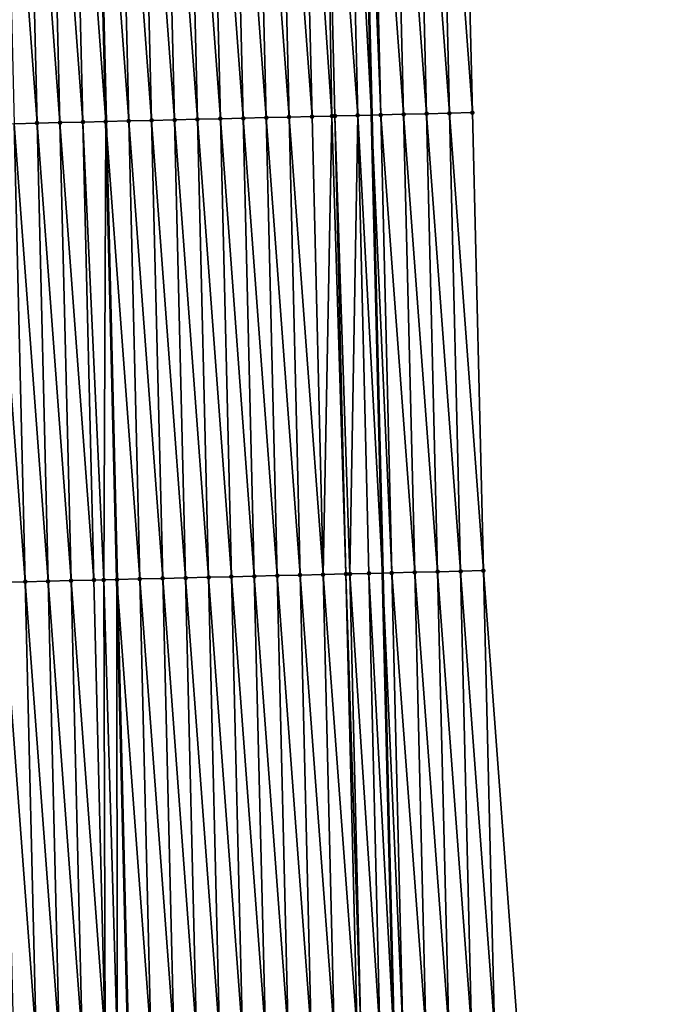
# Model space of a CAD drawing. Header units: feet. Extents: x 2007189 to 2022806, y 818621 to 837694.
# Tile 295 of 656: x 2011386 to 2011415, y 828109 to 828152. Entities that reach past the tile are written whole.
import ezdxf

# ---------------------------------------------------------------- set-up
doc = ezdxf.new("R2010")
doc.units = ezdxf.units.FT
doc.header["$MEASUREMENT"] = 0
for name, color, linetype, lineweight in [('EP_Travel Lane', 172, 'Continuous', 53), ('Road Shots', 141, 'Continuous', 100), ('Road X-Section', 40, 'Continuous', 13), ('STRIPING', 60, 'Continuous', 53)]:
    doc.layers.add(name, color=color, linetype=linetype, lineweight=lineweight)
doc.layers.add('I-77-MM17-21_SB-Surface-Border', color=7, linetype='Continuous')
doc.layers.add('I-77-MM17-21_SB-Surface-TIN', color=7, linetype='Continuous')

msp = doc.modelspace()

# ---------------------------------------------------------------- linework, layer by layer
at = {"layer": 'EP_Travel Lane'}
msp.add_polyline3d([(2011397.939057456, 828367.4224631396, 312.9877514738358), (2011398.175394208, 828347.4240335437, 312.9041139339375), (2011398.411730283, 828327.4256611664, 312.8067735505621), (2011398.64806757, 828307.4271862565, 312.7340147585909), (2011398.884402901, 828287.4288768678, 312.6215732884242), (2011399.120739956, 828267.4304215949, 312.5441065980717), (2011399.357075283, 828247.4321125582, 312.43159576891), (2011399.593409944, 828227.433859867, 312.3055614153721), (2011400.053553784, 828207.5798841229, 312.2280659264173), (2011400.492000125, 828187.5848934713, 312.1354620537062), (2011400.948185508, 828167.6201417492, 312.0286811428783), (2011401.429840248, 828147.6261371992, 311.9341730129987), (2011401.911495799, 828127.6320989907, 311.8506816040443), (2011402.393150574, 828107.6380929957, 311.756650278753), (2011402.87480602, 828087.6440591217, 311.6717712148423), (2011403.412898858, 828067.9120743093, 311.6149841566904), (2011404.246548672, 828047.9296452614, 311.5227583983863), (2011405.080201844, 828027.9471356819, 311.4490256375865), (2011405.913852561, 828007.9646849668, 311.3617676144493), (2011406.789648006, 827988.1625273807, 311.2636505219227), (2011407.916409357, 827968.1946914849, 311.1373132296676), (2011409.04316171, 827948.2270150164, 310.9846433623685), (2011410.169918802, 827928.2592545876, 310.8458249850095)], dxfattribs=at)
at = {"layer": 'I-77-MM17-21_SB-Surface-Border', "color": 3, "linetype": 'Continuous', "lineweight": -3}
msp.add_polyline3d([(2011402.513229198, 828367.4756775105, 312.8696366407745), (2011402.743730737, 828347.4771696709, 312.788627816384), (2011403.974164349, 828327.490318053, 312.6762204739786), (2011404.204665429, 828307.4918499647, 312.5857016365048), (2011404.435165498, 828287.4934697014, 312.4741273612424), (2011404.665666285, 828267.4950271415, 312.3774882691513), (2011404.896166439, 828247.496639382, 312.2677323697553), (2011405.126665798, 828227.4983207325, 312.1413866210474), (2011405.450411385, 828207.6988353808, 312.0565631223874), (2011405.888857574, 828187.7038517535, 311.9619833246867), (2011405.345452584, 828167.7266515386, 311.8931064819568), (2011405.827869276, 828147.7328170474, 311.7486215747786), (2011406.310288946, 828127.738859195, 311.6447087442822), (2011407.792415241, 828107.7691226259, 311.5079201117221), (2011408.27483663, 828087.7750935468, 311.4275517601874), (2011408.811698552, 828068.1466398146, 311.3605595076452), (2011409.675719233, 828048.1654971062, 311.2745020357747), (2011410.539740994, 828028.1843294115, 311.1942142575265), (2011411.403761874, 828008.2031820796, 311.109216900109), (2011412.300738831, 827988.4750477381, 311.0108467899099), (2011413.427498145, 827968.5072488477, 310.8784043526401), (2011414.554255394, 827948.5394865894, 310.739899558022), (2011414.682612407, 827928.5151821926, 310.6348877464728)], dxfattribs=at)
at = {"layer": 'I-77-MM17-21_SB-Surface-TIN', "color": 128, "linetype": 'Continuous', "lineweight": -3}
for points in [[(2011403.828457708, 828147.6843046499, 311.8376231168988), (2011403.346039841, 828167.6781878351, 311.9660557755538), (2011402.346333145, 828167.6539694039, 311.998104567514)], [(2011404.828163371, 828147.7085658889, 311.7914601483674), (2011404.345746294, 828167.7024163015, 311.9306975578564), (2011403.346039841, 828167.6781878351, 311.9660557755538)], [(2011403.828457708, 828147.6843046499, 311.8376231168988), (2011404.828163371, 828147.7085658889, 311.7914601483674), (2011403.346039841, 828167.6781878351, 311.9660557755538)], [(2011405.827869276, 828147.7328170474, 311.7486215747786), (2011405.345452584, 828167.7266515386, 311.8931064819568), (2011404.345746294, 828167.7024163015, 311.9306975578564)], [(2011404.828163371, 828147.7085658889, 311.7914601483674), (2011405.827869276, 828147.7328170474, 311.7486215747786), (2011404.345746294, 828167.7024163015, 311.9306975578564)], [(2011386.833438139, 828147.2728294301, 312.3038764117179), (2011386.351014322, 828167.2669592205, 312.3510350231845), (2011385.351307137, 828167.2427610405, 312.3764053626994)], [(2011385.833731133, 828147.2486238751, 312.3316757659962), (2011386.833438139, 828147.2728294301, 312.3038764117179), (2011385.351307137, 828167.2427610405, 312.3764053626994)], [(2011387.833145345, 828147.297026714, 312.2788046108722), (2011387.350721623, 828167.2911525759, 312.3272557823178), (2011386.351014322, 828167.2669592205, 312.3510350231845)], [(2011386.833438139, 828147.2728294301, 312.3038764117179), (2011387.833145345, 828147.297026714, 312.2788046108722), (2011386.351014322, 828167.2669592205, 312.3510350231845)], [(2011388.83285291, 828147.321209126, 312.2586373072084), (2011388.350429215, 828167.3153337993, 312.3074774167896), (2011387.350721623, 828167.2911525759, 312.3272557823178)], [(2011387.833145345, 828147.297026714, 312.2788046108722), (2011388.83285291, 828147.321209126, 312.2586373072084), (2011387.350721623, 828167.2911525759, 312.3272557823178)], [(2011388.350429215, 828167.3153337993, 312.3074774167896), (2011389.832553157, 828147.3453911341, 312.2385449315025), (2011389.350129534, 828167.3395128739, 312.2883494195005)], [(2011388.83285291, 828147.321209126, 312.2586373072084), (2011389.832553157, 828147.3453911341, 312.2385449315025), (2011388.350429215, 828167.3153337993, 312.3074774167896)], [(2011390.832267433, 828147.3695990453, 312.210026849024), (2011390.349844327, 828167.3636993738, 312.2668892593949), (2011389.350129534, 828167.3395128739, 312.2883494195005)], [(2011390.832267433, 828147.3695990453, 312.210026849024), (2011389.350129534, 828167.3395128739, 312.2883494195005), (2011389.832553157, 828147.3453911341, 312.2385449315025)], [(2011391.831974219, 828147.3938137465, 312.1792111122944), (2011391.349551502, 828167.3878979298, 312.2413949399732), (2011390.349844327, 828167.3636993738, 312.2668892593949)], [(2011390.832267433, 828147.3695990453, 312.210026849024), (2011391.831974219, 828147.3938137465, 312.1792111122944), (2011390.349844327, 828167.3636993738, 312.2668892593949)], [(2011392.831681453, 828147.4180098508, 312.1545284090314), (2011392.349258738, 828167.4120939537, 312.2167356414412), (2011391.349551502, 828167.3878979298, 312.2413949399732)], [(2011391.831974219, 828147.3938137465, 312.1792111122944), (2011392.831681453, 828147.4180098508, 312.1545284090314), (2011391.349551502, 828167.3878979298, 312.2413949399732)], [(2011393.831388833, 828147.4421999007, 312.1318423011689), (2011393.3489661, 828167.4362847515, 312.1937998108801), (2011392.349258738, 828167.4120939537, 312.2167356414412)], [(2011392.831681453, 828147.4180098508, 312.1545284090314), (2011393.831388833, 828147.4421999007, 312.1318423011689), (2011392.349258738, 828167.4120939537, 312.2167356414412)], [(2011394.831096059, 828147.4663963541, 312.1070443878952), (2011394.348673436, 828167.4604766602, 312.1704976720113), (2011393.3489661, 828167.4362847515, 312.1937998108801)], [(2011393.831388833, 828147.4421999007, 312.1318423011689), (2011394.831096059, 828147.4663963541, 312.1070443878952), (2011393.3489661, 828167.4362847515, 312.1937998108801)], [(2011395.83080318, 828147.4905971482, 312.0808150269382), (2011395.348380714, 828167.4846709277, 312.146417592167), (2011394.348673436, 828167.4604766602, 312.1704976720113)], [(2011394.831096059, 828147.4663963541, 312.1070443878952), (2011395.83080318, 828147.4905971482, 312.0808150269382), (2011394.348673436, 828167.4604766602, 312.1704976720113)], [(2011396.83051031, 828147.5147975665, 312.0547096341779), (2011396.348087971, 828167.5088660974, 312.122040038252), (2011395.348380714, 828167.4846709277, 312.146417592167)], [(2011395.83080318, 828147.4905971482, 312.0808150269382), (2011396.83051031, 828147.5147975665, 312.0547096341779), (2011395.348380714, 828167.4846709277, 312.146417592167)], [(2011397.830217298, 828147.5390038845, 312.026658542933), (2011397.347795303, 828167.5330581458, 312.0986918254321), (2011396.348087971, 828167.5088660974, 312.122040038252)], [(2011396.83051031, 828147.5147975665, 312.0547096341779), (2011397.830217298, 828147.5390038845, 312.026658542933), (2011396.348087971, 828167.5088660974, 312.122040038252)], [(2011398.829924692, 828147.5631933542, 312.0041637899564), (2011398.347502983, 828167.5572357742, 312.0800989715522), (2011397.347795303, 828167.5330581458, 312.0986918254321)], [(2011397.830217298, 828147.5390038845, 312.026658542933), (2011398.829924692, 828147.5631933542, 312.0041637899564), (2011397.347795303, 828167.5330581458, 312.0986918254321)], [(2011399.700832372, 828147.5842670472, 311.9843259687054), (2011399.347210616, 828167.5814153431, 312.0608662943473), (2011398.347502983, 828167.5572357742, 312.0800989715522)], [(2011398.829924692, 828147.5631933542, 312.0041637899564), (2011399.700832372, 828147.5842670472, 311.9843259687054), (2011398.347502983, 828167.5572357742, 312.0800989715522)], [(2011400.829339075, 828147.6115891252, 311.9536234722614), (2011400.346917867, 828167.605610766, 312.0364051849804), (2011399.347210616, 828167.5814153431, 312.0608662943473)], [(2011399.700832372, 828147.5842670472, 311.9843259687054), (2011399.829632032, 828147.5873850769, 311.9809260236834), (2011399.347210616, 828167.5814153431, 312.0608662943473)], [(2011399.829632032, 828147.5873850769, 311.9809260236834), (2011400.829339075, 828147.6115891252, 311.9536234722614), (2011399.347210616, 828167.5814153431, 312.0608662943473)], [(2011400.346917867, 828167.605610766, 312.0364051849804), (2011401.429840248, 828147.6261371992, 311.9341730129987), (2011400.948185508, 828167.6201417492, 312.0286811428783)], [(2011400.829339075, 828147.6115891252, 311.9536234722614), (2011401.429840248, 828147.6261371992, 311.9341730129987), (2011400.346917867, 828167.605610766, 312.0364051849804)], [(2011401.031239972, 828167.6221489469, 312.0276142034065), (2011400.948185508, 828167.6201417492, 312.0286811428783), (2011401.429840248, 828147.6261371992, 311.9341730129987)], [(2011401.829045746, 828147.6358085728, 311.921242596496), (2011401.346625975, 828167.6297706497, 312.0236642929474), (2011401.031239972, 828167.6221489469, 312.0276142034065)], [(2011401.829045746, 828147.6358085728, 311.921242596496), (2011401.031239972, 828167.6221489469, 312.0276142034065), (2011401.429840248, 828147.6261371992, 311.9341730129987)], [(2011402.82875177, 828147.6600548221, 311.8800229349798), (2011402.346333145, 828167.6539694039, 311.998104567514), (2011401.346625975, 828167.6297706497, 312.0236642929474)], [(2011401.829045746, 828147.6358085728, 311.921242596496), (2011402.82875177, 828147.6600548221, 311.8800229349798), (2011401.346625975, 828167.6297706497, 312.0236642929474)], [(2011402.82875177, 828147.6600548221, 311.8800229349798), (2011403.828457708, 828147.6843046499, 311.8376231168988), (2011402.346333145, 828167.6539694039, 311.998104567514)], [(2011396.313225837, 828127.4965154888, 312.0177621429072), (2011395.83080318, 828147.4905971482, 312.0808150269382), (2011394.831096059, 828147.4663963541, 312.1070443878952)], [(2011397.312933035, 828127.5207130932, 311.9925816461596), (2011396.83051031, 828147.5147975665, 312.0547096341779), (2011395.83080318, 828147.4905971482, 312.0808150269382)], [(2011396.313225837, 828127.4965154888, 312.0177621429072), (2011397.312933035, 828127.5207130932, 311.9925816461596), (2011395.83080318, 828147.4905971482, 312.0808150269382)], [(2011398.312639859, 828127.5449261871, 311.9622929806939), (2011397.830217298, 828147.5390038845, 312.026658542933), (2011396.83051031, 828147.5147975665, 312.0547096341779)], [(2011397.312933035, 828127.5207130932, 311.9925816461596), (2011398.312639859, 828127.5449261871, 311.9622929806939), (2011396.83051031, 828147.5147975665, 312.0547096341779)], [(2011399.312346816, 828127.5691337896, 311.9338152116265), (2011398.829924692, 828147.5631933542, 312.0041637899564), (2011397.830217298, 828147.5390038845, 312.026658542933)], [(2011398.312639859, 828127.5449261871, 311.9622929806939), (2011399.312346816, 828127.5691337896, 311.9338152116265), (2011397.830217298, 828147.5390038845, 312.026658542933)], [(2011399.312346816, 828127.5691337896, 311.9338152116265), (2011399.700832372, 828147.5842670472, 311.9843259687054), (2011398.829924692, 828147.5631933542, 312.0041637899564)], [(2011399.312346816, 828127.5691337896, 311.9338152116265), (2011400.312054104, 828127.5933276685, 311.9098633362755), (2011399.700832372, 828147.5842670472, 311.9843259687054)], [(2011400.312054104, 828127.5933276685, 311.9098633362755), (2011399.829632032, 828147.5873850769, 311.9809260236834), (2011399.700832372, 828147.5842670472, 311.9843259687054)], [(2011400.482826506, 828127.5974627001, 311.9050549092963), (2011400.829339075, 828147.6115891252, 311.9536234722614), (2011399.829632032, 828147.5873850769, 311.9809260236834)], [(2011400.312054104, 828127.5933276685, 311.9098633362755), (2011400.482826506, 828127.5974627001, 311.9050549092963), (2011399.829632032, 828147.5873850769, 311.9809260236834)], [(2011400.482826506, 828127.5974627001, 311.9050549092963), (2011401.31176059, 828127.6175548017, 311.874944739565), (2011400.829339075, 828147.6115891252, 311.9536234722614)], [(2011400.829339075, 828147.6115891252, 311.9536234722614), (2011401.911495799, 828127.6320989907, 311.8506816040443), (2011401.429840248, 828147.6261371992, 311.9341730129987)], [(2011401.31176059, 828127.6175548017, 311.874944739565), (2011401.911495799, 828127.6320989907, 311.8506816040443), (2011400.829339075, 828147.6115891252, 311.9536234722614)], [(2011402.311466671, 828127.6417986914, 311.8345002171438), (2011401.829045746, 828147.6358085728, 311.921242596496), (2011401.429840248, 828147.6261371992, 311.9341730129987)], [(2011402.311466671, 828127.6417986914, 311.8345002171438), (2011401.429840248, 828147.6261371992, 311.9341730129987), (2011401.911495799, 828127.6320989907, 311.8506816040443)], [(2011403.311172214, 828127.66606487, 311.7867052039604), (2011402.82875177, 828147.6600548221, 311.8800229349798), (2011401.829045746, 828147.6358085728, 311.921242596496)], [(2011402.311466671, 828127.6417986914, 311.8345002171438), (2011403.311172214, 828127.66606487, 311.7867052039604), (2011401.829045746, 828147.6358085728, 311.921242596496)], [(2011404.310877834, 828127.6903278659, 311.7399597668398), (2011403.828457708, 828147.6843046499, 311.8376231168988), (2011402.82875177, 828147.6600548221, 311.8800229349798)], [(2011403.311172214, 828127.66606487, 311.7867052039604), (2011404.310877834, 828127.6903278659, 311.7399597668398), (2011402.82875177, 828147.6600548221, 311.8800229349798)], [(2011405.310583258, 828127.714599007, 311.6905281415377), (2011404.828163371, 828147.7085658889, 311.7914601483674), (2011403.828457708, 828147.6843046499, 311.8376231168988)], [(2011404.310877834, 828127.6903278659, 311.7399597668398), (2011405.310583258, 828127.714599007, 311.6905281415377), (2011403.828457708, 828147.6843046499, 311.8376231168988)], [(2011406.310288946, 828127.738859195, 311.6447087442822), (2011405.827869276, 828147.7328170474, 311.7486215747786), (2011404.828163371, 828147.7085658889, 311.7914601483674)], [(2011405.310583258, 828127.714599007, 311.6905281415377), (2011406.310288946, 828127.738859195, 311.6447087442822), (2011404.828163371, 828147.7085658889, 311.7914601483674)], [(2011386.316154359, 828127.2545186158, 312.276436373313), (2011385.833731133, 828147.2486238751, 312.3316757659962), (2011384.834024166, 828147.2244167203, 312.3600027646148)], [(2011385.316447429, 828127.2303099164, 312.3052758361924), (2011386.316154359, 828127.2545186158, 312.276436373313), (2011384.834024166, 828147.2244167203, 312.3600027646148)], [(2011387.315861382, 828127.2787234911, 312.2488580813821), (2011386.833438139, 828147.2728294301, 312.3038764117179), (2011385.833731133, 828147.2486238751, 312.3316757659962)], [(2011386.316154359, 828127.2545186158, 312.276436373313), (2011387.315861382, 828127.2787234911, 312.2488580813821), (2011385.833731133, 828147.2486238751, 312.3316757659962)], [(2011388.315568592, 828127.3029206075, 312.2238384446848), (2011387.833145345, 828147.297026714, 312.2788046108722), (2011386.833438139, 828147.2728294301, 312.3038764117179)], [(2011387.315861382, 828127.2787234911, 312.2488580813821), (2011388.315568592, 828127.3029206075, 312.2238384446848), (2011386.833438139, 828147.2728294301, 312.3038764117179)], [(2011389.315276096, 828127.3271055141, 312.2028454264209), (2011388.83285291, 828147.321209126, 312.2586373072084), (2011387.833145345, 828147.297026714, 312.2788046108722)], [(2011388.315568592, 828127.3029206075, 312.2238384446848), (2011389.315276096, 828127.3271055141, 312.2028454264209), (2011387.833145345, 828147.297026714, 312.2788046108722)], [(2011389.74311625, 828127.3374550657, 312.1941083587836), (2011389.832553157, 828147.3453911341, 312.2385449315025), (2011388.83285291, 828147.321209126, 312.2586373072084)], [(2011389.315276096, 828127.3271055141, 312.2028454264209), (2011389.74311625, 828127.3374550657, 312.1941083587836), (2011388.83285291, 828147.321209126, 312.2586373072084)], [(2011389.74311625, 828127.3374550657, 312.1941083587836), (2011390.314976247, 828127.3512915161, 312.1814328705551), (2011389.832553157, 828147.3453911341, 312.2385449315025)], [(2011391.314690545, 828127.3754985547, 312.1531994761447), (2011390.832267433, 828147.3695990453, 312.210026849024), (2011389.832553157, 828147.3453911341, 312.2385449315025)], [(2011391.314690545, 828127.3754985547, 312.1531994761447), (2011389.832553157, 828147.3453911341, 312.2385449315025), (2011390.314976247, 828127.3512915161, 312.1814328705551)], [(2011392.314397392, 828127.3997106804, 312.1232300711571), (2011391.831974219, 828147.3938137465, 312.1792111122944), (2011390.832267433, 828147.3695990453, 312.210026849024)], [(2011391.314690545, 828127.3754985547, 312.1531994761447), (2011392.314397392, 828127.3997106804, 312.1232300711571), (2011390.832267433, 828147.3695990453, 312.210026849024)], [(2011393.314104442, 828127.4239144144, 312.0960281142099), (2011392.831681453, 828147.4180098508, 312.1545284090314), (2011391.831974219, 828147.3938137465, 312.1792111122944)], [(2011392.314397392, 828127.3997106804, 312.1232300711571), (2011393.314104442, 828127.4239144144, 312.0960281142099), (2011391.831974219, 828147.3938137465, 312.1792111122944)], [(2011394.313811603, 828127.4481135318, 312.0703486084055), (2011393.831388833, 828147.4421999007, 312.1318423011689), (2011392.831681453, 828147.4180098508, 312.1545284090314)], [(2011393.314104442, 828127.4239144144, 312.0960281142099), (2011394.313811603, 828127.4481135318, 312.0703486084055), (2011392.831681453, 828147.4180098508, 312.1545284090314)], [(2011395.313518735, 828127.4723139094, 312.0442535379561), (2011394.831096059, 828147.4663963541, 312.1070443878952), (2011393.831388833, 828147.4421999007, 312.1318423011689)], [(2011394.313811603, 828127.4481135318, 312.0703486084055), (2011395.313518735, 828127.4723139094, 312.0442535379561), (2011393.831388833, 828147.4421999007, 312.1318423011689)], [(2011395.313518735, 828127.4723139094, 312.0442535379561), (2011396.313225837, 828127.4965154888, 312.0177621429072), (2011394.831096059, 828147.4663963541, 312.1070443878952)], [(2011405.793004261, 828107.7205858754, 311.6049528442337), (2011405.310583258, 828127.714599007, 311.6905281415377), (2011404.310877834, 828127.6903278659, 311.7399597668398)], [(2011406.792709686, 828107.7448569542, 311.555544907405), (2011406.310288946, 828127.738859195, 311.6447087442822), (2011405.310583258, 828127.714599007, 311.6905281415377)], [(2011405.793004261, 828107.7205858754, 311.6049528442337), (2011406.792709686, 828107.7448569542, 311.555544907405), (2011405.310583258, 828127.714599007, 311.6905281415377)], [(2011406.792709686, 828107.7448569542, 311.555544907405), (2011407.792415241, 828107.7691226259, 311.5079201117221), (2011406.310288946, 828127.738859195, 311.6447087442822)], [(2011387.79828313, 828107.2846794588, 312.1734179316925), (2011387.315861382, 828127.2787234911, 312.2488580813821), (2011386.316154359, 828127.2545186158, 312.276436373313)], [(2011388.797990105, 828107.3088863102, 312.1451910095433), (2011388.315568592, 828127.3029206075, 312.2238384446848), (2011387.315861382, 828127.2787234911, 312.2488580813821)], [(2011387.79828313, 828107.2846794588, 312.1734179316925), (2011388.797990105, 828107.3088863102, 312.1451910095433), (2011387.315861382, 828127.2787234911, 312.2488580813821)], [(2011389.797697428, 828107.3330787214, 312.1217261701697), (2011389.315276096, 828127.3271055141, 312.2028454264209), (2011388.315568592, 828127.3029206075, 312.2238384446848)], [(2011388.797990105, 828107.3088863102, 312.1451910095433), (2011389.797697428, 828107.3330787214, 312.1217261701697), (2011388.315568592, 828127.3029206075, 312.2238384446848)], [(2011389.797697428, 828107.3330787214, 312.1217261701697), (2011389.74311625, 828127.3374550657, 312.1941083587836), (2011389.315276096, 828127.3271055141, 312.2028454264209)], [(2011390.322564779, 828107.345777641, 312.1102650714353), (2011390.314976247, 828127.3512915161, 312.1814328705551), (2011389.74311625, 828127.3374550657, 312.1941083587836)], [(2011389.797697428, 828107.3330787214, 312.1217261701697), (2011390.322564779, 828107.345777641, 312.1102650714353), (2011389.74311625, 828127.3374550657, 312.1941083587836)], [(2011391.79711176, 828107.3814765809, 312.0704971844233), (2011391.314690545, 828127.3754985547, 312.1531994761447), (2011390.314976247, 828127.3512915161, 312.1814328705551)], [(2011391.79711176, 828107.3814765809, 312.0704971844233), (2011390.314976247, 828127.3512915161, 312.1814328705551), (2011390.79739748, 828107.3572688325, 312.0989616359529)], [(2011390.322564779, 828107.345777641, 312.1102650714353), (2011390.79739748, 828107.3572688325, 312.0989616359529), (2011390.314976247, 828127.3512915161, 312.1814328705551)], [(2011392.796818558, 828107.405690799, 312.0398407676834), (2011392.314397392, 828127.3997106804, 312.1232300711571), (2011391.314690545, 828127.3754985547, 312.1531994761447)], [(2011391.79711176, 828107.3814765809, 312.0704971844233), (2011392.796818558, 828107.405690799, 312.0398407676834), (2011391.314690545, 828127.3754985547, 312.1531994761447)], [(2011393.796525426, 828107.4299020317, 312.0101690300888), (2011393.314104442, 828127.4239144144, 312.0960281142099), (2011392.314397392, 828127.3997106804, 312.1232300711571)], [(2011392.796818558, 828107.405690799, 312.0398407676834), (2011393.796525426, 828107.4299020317, 312.0101690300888), (2011392.314397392, 828127.3997106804, 312.1232300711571)], [(2011394.796232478, 828107.4541057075, 311.9829893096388), (2011394.313811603, 828127.4481135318, 312.0703486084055), (2011393.314104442, 828127.4239144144, 312.0960281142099)], [(2011393.796525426, 828107.4299020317, 312.0101690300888), (2011394.796232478, 828107.4541057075, 311.9829893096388), (2011393.314104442, 828127.4239144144, 312.0960281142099)], [(2011395.795939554, 828107.4783083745, 311.9561423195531), (2011395.313518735, 828127.4723139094, 312.0442535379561), (2011394.313811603, 828127.4481135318, 312.0703486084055)], [(2011394.796232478, 828107.4541057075, 311.9829893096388), (2011395.795939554, 828107.4783083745, 311.9561423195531), (2011394.313811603, 828127.4481135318, 312.0703486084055)], [(2011396.795646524, 828107.5025154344, 311.927846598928), (2011396.313225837, 828127.4965154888, 312.0177621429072), (2011395.313518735, 828127.4723139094, 312.0442535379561)], [(2011395.795939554, 828107.4783083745, 311.9561423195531), (2011396.795646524, 828107.5025154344, 311.927846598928), (2011395.313518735, 828127.4723139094, 312.0442535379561)], [(2011397.795353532, 828107.5267209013, 311.9000762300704), (2011397.312933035, 828127.5207130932, 311.9925816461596), (2011396.313225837, 828127.4965154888, 312.0177621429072)], [(2011396.795646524, 828107.5025154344, 311.927846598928), (2011397.795353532, 828107.5267209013, 311.9000762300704), (2011396.313225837, 828127.4965154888, 312.0177621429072)], [(2011398.795060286, 828107.5509369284, 311.8688232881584), (2011398.312639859, 828127.5449261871, 311.9622929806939), (2011397.312933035, 828127.5207130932, 311.9925816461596)], [(2011397.795353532, 828107.5267209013, 311.9000762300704), (2011398.795060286, 828107.5509369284, 311.8688232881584), (2011397.312933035, 828127.5207130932, 311.9925816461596)], [(2011399.794767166, 828107.5751476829, 311.8393092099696), (2011399.312346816, 828127.5691337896, 311.9338152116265), (2011398.312639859, 828127.5449261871, 311.9622929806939)], [(2011398.795060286, 828107.5509369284, 311.8688232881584), (2011399.794767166, 828107.5751476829, 311.8393092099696), (2011398.312639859, 828127.5449261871, 311.9622929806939)], [(2011400.794474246, 828107.5993502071, 311.8125092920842), (2011400.312054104, 828127.5933276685, 311.9098633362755), (2011399.312346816, 828127.5691337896, 311.9338152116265)], [(2011399.794767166, 828107.5751476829, 311.8393092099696), (2011400.794474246, 828107.5993502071, 311.8125092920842), (2011399.312346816, 828127.5691337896, 311.9338152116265)], [(2011400.955448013, 828107.6032479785, 311.807976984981), (2011400.482826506, 828127.5974627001, 311.9050549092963), (2011400.312054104, 828127.5933276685, 311.9098633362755)], [(2011400.794474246, 828107.5993502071, 311.8125092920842), (2011400.955448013, 828107.6032479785, 311.807976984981), (2011400.312054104, 828127.5933276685, 311.9098633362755)], [(2011401.794180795, 828107.6235747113, 311.7784607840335), (2011401.31176059, 828127.6175548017, 311.874944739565), (2011400.482826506, 828127.5974627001, 311.9050549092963)], [(2011400.955448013, 828107.6032479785, 311.807976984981), (2011401.794180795, 828107.6235747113, 311.7784607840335), (2011400.482826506, 828127.5974627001, 311.9050549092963)], [(2011401.31176059, 828127.6175548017, 311.874944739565), (2011402.393150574, 828107.6380929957, 311.756650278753), (2011401.911495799, 828127.6320989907, 311.8506816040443)], [(2011401.794180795, 828107.6235747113, 311.7784607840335), (2011402.393150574, 828107.6380929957, 311.756650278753), (2011401.31176059, 828127.6175548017, 311.874944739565)], [(2011402.793887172, 828107.647806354, 311.7420581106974), (2011402.311466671, 828127.6417986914, 311.8345002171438), (2011401.911495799, 828127.6320989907, 311.8506816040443)], [(2011402.793887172, 828107.647806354, 311.7420581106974), (2011401.911495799, 828127.6320989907, 311.8506816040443), (2011402.393150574, 828107.6380929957, 311.756650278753)], [(2011403.793593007, 828107.6720604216, 311.6982601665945), (2011403.311172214, 828127.66606487, 311.7867052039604), (2011402.311466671, 828127.6417986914, 311.8345002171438)], [(2011402.793887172, 828107.647806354, 311.7420581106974), (2011403.793593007, 828107.6720604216, 311.6982601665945), (2011402.311466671, 828127.6417986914, 311.8345002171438)], [(2011404.793298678, 828107.6963213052, 311.6522144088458), (2011404.310877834, 828127.6903278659, 311.7399597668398), (2011403.311172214, 828127.66606487, 311.7867052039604)], [(2011403.793593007, 828107.6720604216, 311.6982601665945), (2011404.793298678, 828107.6963213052, 311.6522144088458), (2011403.311172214, 828127.66606487, 311.7867052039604)], [(2011404.793298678, 828107.6963213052, 311.6522144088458), (2011405.793004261, 828107.7205858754, 311.6049528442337), (2011404.310877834, 828127.6903278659, 311.7399597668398)], [(2011386.798576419, 828107.2604616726, 312.2052510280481), (2011386.316154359, 828127.2545186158, 312.276436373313), (2011385.316447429, 828127.2303099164, 312.3052758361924)], [(2011385.798869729, 828107.2362430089, 312.2373734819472), (2011386.798576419, 828107.2604616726, 312.2052510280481), (2011385.316447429, 828127.2303099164, 312.3052758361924)], [(2011386.798576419, 828107.2604616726, 312.2052510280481), (2011387.79828313, 828107.2846794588, 312.1734179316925), (2011386.316154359, 828127.2545186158, 312.276436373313)]]:
    msp.add_3dface(points, dxfattribs=at)
at = {"layer": 'Road Shots', "lineweight": 100}
for p in [(2011395.83080318, 828147.4905971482, 312.0808150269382), (2011396.83051031, 828147.5147975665, 312.0547096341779), (2011397.830217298, 828147.5390038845, 312.026658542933), (2011398.829924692, 828147.5631933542, 312.0041637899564), (2011399.700832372, 828147.5842670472, 311.9843259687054), (2011399.829632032, 828147.5873850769, 311.9809260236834), (2011400.829339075, 828147.6115891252, 311.9536234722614), (2011401.829045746, 828147.6358085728, 311.921242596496), (2011402.82875177, 828147.6600548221, 311.8800229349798), (2011403.828457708, 828147.6843046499, 311.8376231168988), (2011404.828163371, 828147.7085658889, 311.7914601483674), (2011405.827869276, 828147.7328170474, 311.7486215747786), (2011386.833438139, 828147.2728294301, 312.3038764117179), (2011387.833145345, 828147.297026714, 312.2788046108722), (2011388.83285291, 828147.321209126, 312.2586373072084), (2011389.832560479, 828147.3453913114, 312.238544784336), (2011390.832267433, 828147.3695990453, 312.210026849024), (2011391.831974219, 828147.3938137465, 312.1792111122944), (2011392.831681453, 828147.4180098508, 312.1545284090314), (2011393.831388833, 828147.4421999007, 312.1318423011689), (2011394.831096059, 828147.4663963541, 312.1070443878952), (2011405.310583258, 828127.714599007, 311.6905281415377), (2011406.310288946, 828127.738859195, 311.6447087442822), (2011387.315861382, 828127.2787234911, 312.2488580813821), (2011388.315568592, 828127.3029206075, 312.2238384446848), (2011389.315276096, 828127.3271055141, 312.2028454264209), (2011389.74311625, 828127.3374550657, 312.1941083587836), (2011390.31498357, 828127.3512916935, 312.1814327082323), (2011391.314690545, 828127.3754985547, 312.1531994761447), (2011392.314397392, 828127.3997106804, 312.1232300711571), (2011393.314104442, 828127.4239144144, 312.0960281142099), (2011394.313811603, 828127.4481135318, 312.0703486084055), (2011395.313518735, 828127.4723139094, 312.0442535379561), (2011396.313225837, 828127.4965154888, 312.0177621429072), (2011397.312933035, 828127.5207130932, 311.9925816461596), (2011398.312639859, 828127.5449261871, 311.9622929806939), (2011399.312346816, 828127.5691337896, 311.9338152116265), (2011400.312054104, 828127.5933276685, 311.9098633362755), (2011400.482826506, 828127.5974627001, 311.9050549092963), (2011401.31176059, 828127.6175548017, 311.874944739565), (2011402.311466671, 828127.6417986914, 311.8345002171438), (2011403.311172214, 828127.66606487, 311.7867052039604), (2011404.310877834, 828127.6903278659, 311.7399597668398), (2011386.316154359, 828127.2545186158, 312.276436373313)]:
    msp.add_point(p, dxfattribs=at)
at = {"layer": 'Road X-Section', "extrusion": (-0.02412114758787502, 0.999704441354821, 0.003033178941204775), "elevation": 779386.4953513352, "flags": 128}
msp.add_lwpolyline([(-2030796.555038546, -2052.279523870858), (-2030795.555038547, -2052.236685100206), (-2030794.555038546, -2052.19052191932), (-2030793.555038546, -2052.148121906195), (-2030792.555038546, -2052.106902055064), (-2030791.555038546, -2052.074521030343), (-2030790.555038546, -2052.047218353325), (-2030790.426201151, -2052.043818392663), (-2030789.555038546, -2052.023980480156), (-2030788.555038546, -2052.0014856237), (-2030787.555038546, -2051.973434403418), (-2030786.555038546, -2051.947328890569), (-2030785.555038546, -2051.921099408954), (-2030784.555038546, -2051.896301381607), (-2030783.555038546, -2051.873615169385), (-2030782.555038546, -2051.848932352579), (-2030781.555038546, -2051.818116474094), (-2030780.555038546, -2051.789598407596), (-2030779.555038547, -2051.769505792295), (-2030778.555038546, -2051.74933839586), (-2030777.555038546, -2051.72426647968), (-2030776.555038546, -2051.696466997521), (-2030775.555038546, -2051.668139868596), (-2030774.555038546, -2051.636691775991), (-2030773.555038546, -2051.607414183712), (-2030772.555038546, -2051.580747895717), (-2030771.555038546, -2051.553361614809), (-2030770.555038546, -2051.524485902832), (-2030769.555038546, -2051.497991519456), (-2030768.555038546, -2051.475443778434), (-2030768.339439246, -2051.471231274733), (-2030767.555038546, -2051.456225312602), (-2030766.555038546, -2051.439616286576), (-2030765.555038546, -2051.424125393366), (-2030764.555038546, -2051.40721349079), (-2030763.555038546, -2051.383686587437), (-2030762.555038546, -2051.354626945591), (-2030761.555038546, -2051.326307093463), (-2030760.555038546, -2051.301125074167), (-2030759.555038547, -2051.275687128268), (-2030758.555038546, -2051.248981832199), (-2030757.555038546, -2051.225452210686), (-2030756.555038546, -2051.205098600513), (-2030755.555038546, -2051.186336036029), (-2030754.555038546, -2051.167618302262), (-2030753.555038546, -2051.149501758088), (-2030752.555038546, -2051.129834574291), (-2030751.578963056, -2051.109177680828)], dxfattribs=at)
at = {"layer": 'Road X-Section', "extrusion": (-0.02412113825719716, 0.9997044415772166, 0.003033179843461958), "elevation": 779366.5143034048, "flags": 128}
msp.add_lwpolyline([(-2030796.547764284, -2052.323534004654), (-2030795.547764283, -2052.277714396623), (-2030794.547764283, -2052.228282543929), (-2030793.547764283, -2052.181536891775), (-2030792.547764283, -2052.133741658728), (-2030791.547764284, -2052.093296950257), (-2030790.71858674, -2052.063186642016), (-2030790.547764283, -2052.058378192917), (-2030789.547764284, -2052.034426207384), (-2030788.547764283, -2052.005948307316), (-2030787.547764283, -2051.975659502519), (-2030786.547764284, -2051.950478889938), (-2030785.547764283, -2051.923987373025), (-2030784.547764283, -2051.897892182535), (-2030783.547764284, -2051.872212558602), (-2030782.547764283, -2051.845010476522), (-2030781.547764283, -2051.815040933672), (-2030780.547764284, -2051.786807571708), (-2030779.975729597, -2051.774131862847), (-2030779.547764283, -2051.765394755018), (-2030778.547764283, -2051.744401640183), (-2030777.547764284, -2051.719381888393), (-2030776.547764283, -2051.691803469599), (-2030775.547764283, -2051.662963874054), (-2030774.547764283, -2051.632649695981), (-2030773.547764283, -2051.604273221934), (-2030772.547764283, -2051.576971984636), (-2030771.547764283, -2051.547900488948), (-2030770.547764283, -2051.516241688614), (-2030769.547764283, -2051.486754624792), (-2030768.547764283, -2051.46408705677), (-2030767.547764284, -2051.443005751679), (-2030766.547764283, -2051.421363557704), (-2030765.547764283, -2051.399934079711), (-2030764.547764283, -2051.376278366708), (-2030763.547764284, -2051.349021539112), (-2030762.547764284, -2051.319597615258), (-2030761.547764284, -2051.289229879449), (-2030760.547764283, -2051.25983919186), (-2030759.547764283, -2051.232239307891), (-2030758.547764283, -2051.204867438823), (-2030757.547764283, -2051.178040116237), (-2030756.547764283, -2051.151304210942), (-2030755.547764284, -2051.125195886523), (-2030754.547764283, -2051.099542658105), (-2030753.547764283, -2051.075624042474), (-2030752.547764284, -2051.051568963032), (-2030751.547764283, -2051.028118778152), (-2030750.96506293, -2051.014706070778), (-2030750.96506293, -2051.014706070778)], dxfattribs=at)
at = {"layer": 'STRIPING'}
msp.add_polyline3d([(2011386.514289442, 828367.2907671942, 312.9912862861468), (2011386.744791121, 828347.292224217, 312.9187185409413), (2011386.97529358, 828327.2936136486, 312.8623575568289), (2011387.205796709, 828307.294944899, 312.8199450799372), (2011387.436297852, 828287.2964484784, 312.736218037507), (2011387.666799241, 828267.297930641, 312.6576254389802), (2011387.897300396, 828247.2994331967, 312.5741459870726), (2011388.127801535, 828227.3009371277, 312.4903345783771), (2011388.454518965, 828207.3248127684, 312.4332813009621), (2011388.892966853, 828187.3297515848, 312.3605184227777), (2011389.350129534, 828167.3395128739, 312.2883494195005), (2011389.832553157, 828147.3453911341, 312.2385449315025), (2011390.314976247, 828127.3512915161, 312.1814328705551), (2011390.79739748, 828107.3572688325, 312.0989616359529), (2011391.279820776, 828087.363160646, 312.0446813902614), (2011391.827682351, 828067.4094575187, 311.992876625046), (2011392.691704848, 828047.428272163, 311.9165975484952), (2011393.555727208, 828027.4470899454, 311.8396032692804), (2011394.419749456, 828007.4659103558, 311.7620020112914), (2011395.327946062, 827987.5135135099, 311.6329092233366), (2011396.45470758, 827967.5456746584, 311.5070511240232), (2011397.581464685, 827947.5779139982, 311.3682815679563)], dxfattribs=at)

doc.saveas('drawing.dxf')
